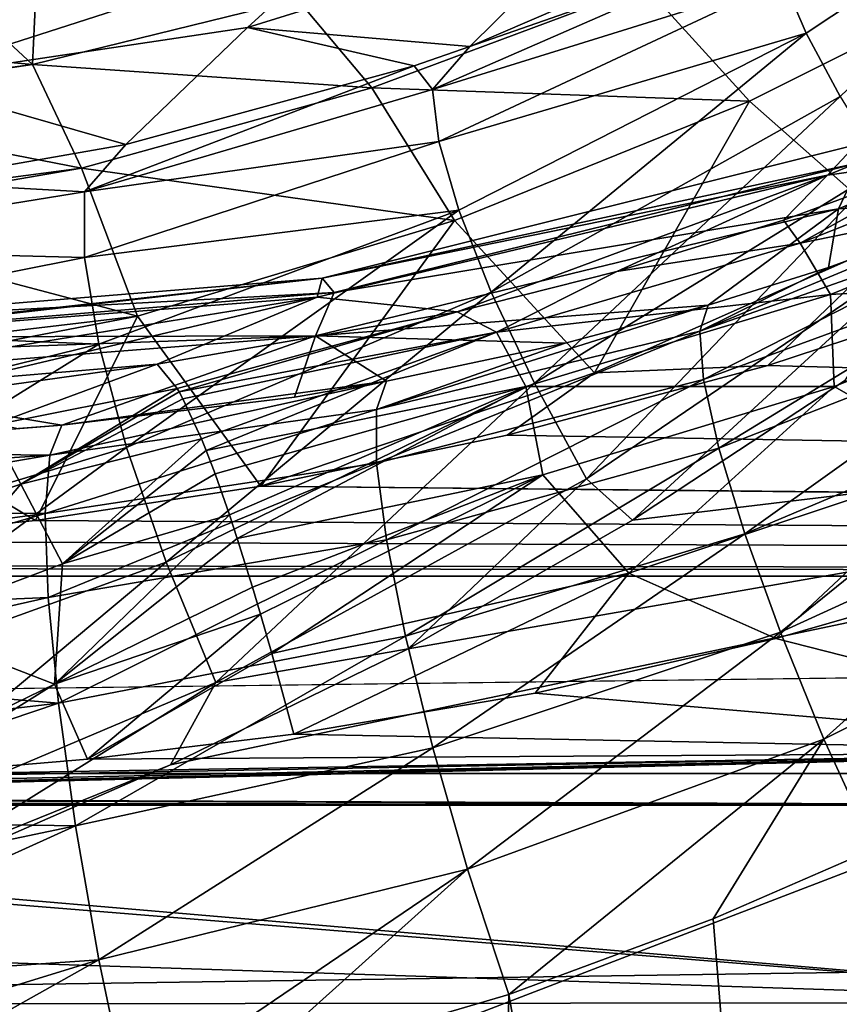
# Model space of a CAD drawing. Header units: metres. Extents: x -90 to 90, y -173 to 74.
# Tile 370 of 564: x -25.5 to -19.91, y 6.45 to 13.17. Entities that reach past the tile are written whole.
import ezdxf

# ---------------------------------------------------------------- set-up
doc = ezdxf.new("R2010")
doc.units = ezdxf.units.M
doc.layers.add('solid_509418', color=7, linetype='CONTINUOUS')
doc.layers.add('solid_509418_01', color=7, linetype='CONTINUOUS')

msp = doc.modelspace()

# ---------------------------------------------------------------- linework, layer by layer
at = {"layer": 'solid_509418'}
for points in [[(-17.885046, 14.568549, -21.708149), (-20.134003, 13.076374, -21.617237), (-20.28899, 13.43721, -21.114841)], [(-19.90204, 12.642999, -22.023434), (-20.134003, 13.076374, -21.617237), (-17.885046, 14.568549, -21.708149)], [(-21.544336, 13.861191, -15.574442), (-20.166368, 13.961264, -19.955563), (-22.429079, 12.984517, -19.558243)], [(-20.359198, 13.707365, -20.541513), (-22.429079, 12.984517, -19.558243), (-20.166368, 13.961264, -19.955563)], [(-23.947535, 13.114267, -15.461255), (-21.544336, 13.861191, -15.574442), (-22.429079, 12.984517, -19.558243)], [(-23.947535, 13.114267, -15.461255), (-23.254099, 13.746729, -11.762051), (-21.544336, 13.861191, -15.574442)], [(-26.320879, 12.758562, -14.886857), (-23.254099, 13.746729, -11.762051), (-23.947535, 13.114267, -15.461255)], [(-26.320879, 12.758562, -14.886857), (-25.613232, 13.380797, -11.097625), (-23.254099, 13.746729, -11.762051)], [(-20.359198, 13.707365, -20.541513), (-22.683025, 12.69101, -20.24766), (-22.429079, 12.984517, -19.558243)], [(-20.28899, 13.43721, -21.114841), (-22.683025, 12.69101, -20.24766), (-20.359198, 13.707365, -20.541513)], [(-20.521544, 12.611627, 15.82106), (-18.657568, 13.546921, 14.801009), (-21.235466, 13.399337, 14.24128)], [(-19.476046, 11.690815, 17.073513), (-18.657568, 13.546921, 14.801009), (-20.521544, 12.611627, 15.82106)], [(-16.678371, 13.469662, 5.710794), (-19.98848, 12.105129, 5.653321), (-19.795254, 12.313708, 0.000024)], [(-19.115881, 12.230465, 9.565127), (-19.98848, 12.105129, 5.653321), (-16.678371, 13.469662, 5.710794)], [(-23.098824, 12.70218, 15.095896), (-21.235466, 13.399337, 14.24128), (-23.605663, 13.308318, 13.338998)], [(-20.521544, 12.611627, 15.82106), (-21.235466, 13.399337, 14.24128), (-23.098824, 12.70218, 15.095896)], [(-20.28899, 13.43721, -21.114841), (-22.640057, 12.33625, -20.921621), (-22.683025, 12.69101, -20.24766)], [(-20.134003, 13.076374, -21.617237), (-22.640057, 12.33625, -20.921621), (-20.28899, 13.43721, -21.114841)], [(-25.414354, 12.86156, 13.986536), (-25.393684, 13.298985, 12.000349), (-25.809879, 13.22699, 12.130486)], [(-25.414354, 12.86156, 13.986536), (-23.605663, 13.308318, 13.338998), (-25.393684, 13.298985, 12.000349)], [(-23.098824, 12.70218, 15.095896), (-23.605663, 13.308318, 13.338998), (-25.414354, 12.86156, 13.986536)], [(-16.531374, 13.303173, -11.068451), (-19.913925, 11.876646, -10.846536), (-18.644096, 11.967398, -16.385197)], [(-19.764093, 12.192523, -5.287879), (-19.913925, 11.876646, -10.846536), (-16.531374, 13.303173, -11.068451)], [(-25.414354, 12.86156, 13.986536), (-25.809879, 13.22699, 12.130486), (-27.377504, 13.042007, 12.494335)], [(-26.320879, 12.758562, -14.886857), (-23.947535, 13.114267, -15.461255), (-24.775951, 12.31555, -19.109449)], [(-24.775951, 12.31555, -19.109449), (-23.947535, 13.114267, -15.461255), (-22.808809, 12.853626, -19.487549)], [(-23.947535, 13.114267, -15.461255), (-22.429079, 12.984517, -19.558243), (-22.808809, 12.853626, -19.487549)], [(-27.291664, 12.611017, 14.332734), (-25.414354, 12.86156, 13.986536), (-27.377504, 13.042007, 12.494335)], [(-20.134003, 13.076374, -21.617237), (-22.504707, 11.867313, -21.507893), (-22.640057, 12.33625, -20.921621)], [(-22.283794, 11.307784, -21.976982), (-22.504707, 11.867313, -21.507893), (-20.134003, 13.076374, -21.617237)], [(-19.90204, 12.642999, -22.023434), (-22.283794, 11.307784, -21.976982), (-20.134003, 13.076374, -21.617237)], [(-22.683025, 12.69101, -20.24766), (-22.808809, 12.853626, -19.487549), (-22.429079, 12.984517, -19.558243)], [(-27.291664, 12.611017, 14.332734), (-27.286781, 12.583342, 14.416749), (-25.414354, 12.86156, 13.986536)], [(-25.078743, 12.153224, 15.773916), (-25.414354, 12.86156, 13.986536), (-27.286781, 12.583342, 14.416749)], [(-25.078743, 12.153224, 15.773916), (-23.098824, 12.70218, 15.095896), (-25.414354, 12.86156, 13.986536)], [(-25.059772, 11.992712, -19.927277), (-24.775951, 12.31555, -19.109449), (-22.808809, 12.853626, -19.487549)], [(-22.683025, 12.69101, -20.24766), (-25.059772, 11.992712, -19.927277), (-22.808809, 12.853626, -19.487549)], [(-26.320879, 12.758562, -14.886857), (-24.775951, 12.31555, -19.109449), (-26.245945, 12.059189, -18.818188)], [(-22.535051, 11.797123, 16.70027), (-23.098824, 12.70218, 15.095896), (-25.078743, 12.153224, 15.773916)], [(-22.640057, 12.33625, -20.921621), (-25.059772, 11.992712, -19.927277), (-22.683025, 12.69101, -20.24766)], [(-22.535051, 11.797123, 16.70027), (-20.521544, 12.611627, 15.82106), (-23.098824, 12.70218, 15.095896)], [(-21.988453, 10.6858, -22.305305), (-22.283794, 11.307784, -21.976982), (-19.90204, 12.642999, -22.023434)], [(-19.604784, 12.158868, -22.313009), (-21.988453, 10.6858, -22.305305), (-19.90204, 12.642999, -22.023434)], [(-27.17127, 11.879259, 16.071411), (-25.078743, 12.153224, 15.773916), (-27.286781, 12.583342, 14.416749)], [(-21.579313, 10.757313, 17.972706), (-20.521544, 12.611627, 15.82106), (-22.535051, 11.797123, 16.70027)], [(-21.579313, 10.757313, 17.972706), (-19.476046, 11.690815, 17.073513), (-20.521544, 12.611627, 15.82106)], [(-18.221937, 12.416777, 10.528819), (-20.175825, 11.642006, 11.436267), (-19.115881, 12.230465, 9.565127)], [(-18.221937, 12.416777, 10.528819), (-18.014025, 12.083391, 11.838702), (-20.175825, 11.642006, 11.436267)], [(-25.059772, 11.992712, -19.927277), (-26.245945, 12.059189, -18.818188), (-24.775951, 12.31555, -19.109449)], [(-22.640057, 12.33625, -20.921621), (-25.058781, 11.54387, -20.714867), (-25.059772, 11.992712, -19.927277)], [(-22.504707, 11.867313, -21.507893), (-25.058781, 11.54387, -20.714867), (-22.640057, 12.33625, -20.921621)], [(-19.98848, 12.105129, 5.653321), (-23.437761, 11.40359, 0.000021), (-19.795254, 12.313708, 0.000024)], [(-19.764093, 12.192523, -5.287879), (-19.795254, 12.313708, 0.000024), (-23.437761, 11.40359, 0.000021)], [(-19.764093, 12.192523, -5.287879), (-23.437761, 11.40359, 0.000021), (-23.354301, 11.304811, -5.258953)], [(-19.764093, 12.192523, -5.287879), (-23.354301, 11.304811, -5.258953), (-19.913925, 11.876646, -10.846536)], [(-19.115881, 12.230465, 9.565127), (-20.28875, 11.799398, 10.096784), (-19.98848, 12.105129, 5.653321)], [(-20.175825, 11.642006, 11.436267), (-20.28875, 11.799398, 10.096784), (-19.115881, 12.230465, 9.565127)], [(-27.17127, 11.879259, 16.071411), (-27.158184, 11.795082, 16.229031), (-25.078743, 12.153224, 15.773916)], [(-24.698042, 11.143394, 17.400082), (-25.078743, 12.153224, 15.773916), (-27.158184, 11.795082, 16.229031)], [(-24.698042, 11.143394, 17.400082), (-22.535051, 11.797123, 16.70027), (-25.078743, 12.153224, 15.773916)], [(-19.98848, 12.105129, 5.653321), (-23.471022, 11.272924, 5.615839), (-23.437761, 11.40359, 0.000021)], [(-22.516783, 11.174187, 10.869137), (-23.471022, 11.272924, 5.615839), (-19.98848, 12.105129, 5.653321)], [(-21.426872, 11.448997, 10.529714), (-22.516783, 11.174187, 10.869137), (-19.98848, 12.105129, 5.653321)], [(-21.633556, 10.032634, -22.476366), (-21.988453, 10.6858, -22.305305), (-19.604784, 12.158868, -22.313009)], [(-19.257198, 11.648314, -22.471416), (-21.633556, 10.032634, -22.476366), (-19.604784, 12.158868, -22.313009)], [(-20.28875, 11.799398, 10.096784), (-21.426872, 11.448997, 10.529714), (-19.98848, 12.105129, 5.653321)], [(-25.059772, 11.992712, -19.927277), (-27.447783, 11.60504, -19.59996), (-26.245945, 12.059189, -18.818188)], [(-20.175825, 11.642006, 11.436267), (-18.014025, 12.083391, 11.838702), (-19.967207, 11.29189, 12.715482)], [(-18.071642, 11.408256, 13.219151), (-19.967207, 11.29189, 12.715482), (-18.014025, 12.083391, 11.838702)], [(-25.058781, 11.54387, -20.714867), (-27.447783, 11.60504, -19.59996), (-25.059772, 11.992712, -19.927277)], [(-20.860146, 11.041249, -16.830061), (-18.644096, 11.967398, -16.385197), (-19.982187, 11.475391, -16.154175)], [(-20.860146, 11.041249, -16.830061), (-18.69973, 11.800821, -17.107445), (-18.644096, 11.967398, -16.385197)], [(-19.913925, 11.876646, -10.846536), (-19.982187, 11.475391, -16.154175), (-18.644096, 11.967398, -16.385197)], [(-22.504707, 11.867313, -21.507893), (-24.961496, 10.952091, -21.394657), (-25.058781, 11.54387, -20.714867)], [(-24.772821, 10.247149, -21.932446), (-24.961496, 10.952091, -21.394657), (-22.504707, 11.867313, -21.507893)], [(-22.283794, 11.307784, -21.976982), (-24.772821, 10.247149, -21.932446), (-22.504707, 11.867313, -21.507893)], [(-19.913925, 11.876646, -10.846536), (-23.483025, 11.009536, -10.658079), (-20.803198, 11.219777, -16.021595)], [(-23.354301, 11.304811, -5.258953), (-23.483025, 11.009536, -10.658079), (-19.913925, 11.876646, -10.846536)], [(-19.913925, 11.876646, -10.846536), (-20.803198, 11.219777, -16.021595), (-19.982187, 11.475391, -16.154175)], [(-27.019495, 10.867563, 17.660875), (-24.698042, 11.143394, 17.400082), (-27.158184, 11.795082, 16.229031)], [(-24.698042, 11.143394, 17.400082), (-23.856607, 9.982255, 18.703842), (-22.535051, 11.797123, 16.70027)], [(-21.579313, 10.757313, 17.972706), (-22.535051, 11.797123, 16.70027), (-23.856607, 9.982255, 18.703842)], [(-20.175825, 11.642006, 11.436267), (-21.426872, 11.448997, 10.529714), (-20.28875, 11.799398, 10.096784)], [(-20.860146, 11.041249, -16.830061), (-20.834448, 10.710688, -17.590858), (-18.69973, 11.800821, -17.107445)], [(-20.834448, 10.710688, -17.590858), (-18.655409, 11.510296, -17.790493), (-18.69973, 11.800821, -17.107445)], [(-20.175825, 11.642006, 11.436267), (-22.248432, 11.035543, 12.147034), (-21.426872, 11.448997, 10.529714)], [(-20.175825, 11.642006, 11.436267), (-19.967207, 11.29189, 12.715482), (-22.248432, 11.035543, 12.147034)], [(-19.257198, 11.648314, -22.471416), (-21.318464, 9.750571, -22.5), (-21.633556, 10.032634, -22.476366)], [(-21.579313, 10.757313, 17.972706), (-20.396393, 10.80591, 17.93577), (-19.476046, 11.690815, 17.073513)], [(-19.257198, 11.648314, -22.471416), (-19.871468, 10.701625, -22.5), (-21.318464, 9.750571, -22.5)], [(-19.476046, 11.690815, 17.073513), (-20.396393, 10.80591, 17.93577), (-18.564163, 11.410231, 17.372232)], [(-25.058781, 11.54387, -20.714867), (-27.505932, 11.0579, -20.508854), (-27.447783, 11.60504, -19.59996)], [(-24.961496, 10.952091, -21.394657), (-27.505932, 11.0579, -20.508854), (-25.058781, 11.54387, -20.714867)], [(-20.834448, 10.710688, -17.590858), (-20.730303, 10.242302, -18.268038), (-18.655409, 11.510296, -17.790493)], [(-20.730303, 10.242302, -18.268038), (-18.52511, 11.10391, -18.39954), (-18.655409, 11.510296, -17.790493)], [(-22.248432, 11.035543, 12.147034), (-22.516783, 11.174187, 10.869137), (-21.426872, 11.448997, 10.529714)], [(-20.860146, 11.041249, -16.830061), (-19.982187, 11.475391, -16.154175), (-20.803198, 11.219777, -16.021595)], [(-27.040361, 11.005395, 5.274846), (-27.157198, 11.1), (-23.437761, 11.40359, 0.000021)], [(-23.354301, 11.304811, -5.258953), (-23.437761, 11.40359, 0.000021), (-27.157198, 11.1)], [(-27.040371, 10.994201, 5.578076), (-27.040361, 11.005395, 5.274846), (-23.437761, 11.40359, 0.000021)], [(-23.471022, 11.272924, 5.615839), (-27.040371, 10.994201, 5.578076), (-23.437761, 11.40359, 0.000021)], [(-18.071642, 11.408256, 13.219151), (-19.943766, 10.662642, 13.997683), (-19.967207, 11.29189, 12.715482)], [(-19.047949, 10.154319, 14.852555), (-19.943766, 10.662642, 13.997683), (-18.071642, 11.408256, 13.219151)], [(-23.354301, 11.304811, -5.258953), (-27.157198, 11.1), (-27.040953, 10.999518, -5.43615)], [(-23.354301, 11.304811, -5.258953), (-27.040953, 10.999518, -5.43615), (-23.483025, 11.009536, -10.658079)], [(-24.502272, 9.464506, -22.301189), (-24.772821, 10.247149, -21.932446), (-22.283794, 11.307784, -21.976982)], [(-21.988453, 10.6858, -22.305305), (-24.502272, 9.464506, -22.301189), (-22.283794, 11.307784, -21.976982)], [(-23.471022, 11.272924, 5.615839), (-27.176409, 10.673621, 11.192391), (-27.040371, 10.994201, 5.578076)], [(-25.867168, 10.707023, 11.247278), (-27.176409, 10.673621, 11.192391), (-23.471022, 11.272924, 5.615839)], [(-24.563206, 10.815056, 11.307651), (-25.867168, 10.707023, 11.247278), (-23.471022, 11.272924, 5.615839)], [(-22.516783, 11.174187, 10.869137), (-24.563206, 10.815056, 11.307651), (-23.471022, 11.272924, 5.615839)], [(-22.248432, 11.035543, 12.147034), (-19.967207, 11.29189, 12.715482), (-22.047153, 10.662698, 13.41113)], [(-19.943766, 10.662642, 13.997683), (-22.047153, 10.662698, 13.41113), (-19.967207, 11.29189, 12.715482)], [(-24.426929, 10.650241, 12.518256), (-24.563206, 10.815056, 11.307651), (-22.516783, 11.174187, 10.869137)], [(-24.426929, 10.650241, 12.518256), (-22.516783, 11.174187, 10.869137), (-24.413378, 10.62688, 12.624308)], [(-22.248432, 11.035543, 12.147034), (-24.413378, 10.62688, 12.624308), (-22.516783, 11.174187, 10.869137)], [(-23.483025, 11.009536, -10.658079), (-21.77928, 10.959527, -15.872013), (-20.803198, 11.219777, -16.021595)], [(-23.066172, 10.50645, -16.581047), (-20.803198, 11.219777, -16.021595), (-21.77928, 10.959527, -15.872013)], [(-23.066172, 10.50645, -16.581047), (-20.860146, 11.041249, -16.830061), (-20.803198, 11.219777, -16.021595)], [(-10.1, 11.1, -22.5), (-71.5, -12.5, -22.5), (-24.472662, 8.080914, -22.5)], [(-10.1, 11.1, -22.5), (-10.1, 0.9, -22.5), (-71.5, -12.5, -22.5)], [(-27.019495, 10.867563, 17.660875), (-26.995548, 10.702145, 17.872589), (-24.698042, 11.143394, 17.400082)], [(-26.995548, 10.702145, 17.872589), (-25.393826, 9.748847, 18.921497), (-24.698042, 11.143394, 17.400082)], [(-24.698042, 11.143394, 17.400082), (-25.393826, 9.748847, 18.921497), (-23.856607, 9.982255, 18.703842)], [(-10.1, 11.1, -22.5), (-24.472662, 8.080914, -22.5), (-22.851238, 8.872692, -22.5)], [(-10.1, 11.1, -22.5), (-22.851238, 8.872692, -22.5), (-21.318464, 9.750571, -22.5)], [(-10.1, 11.1, -22.5), (-21.318464, 9.750571, -22.5), (-19.871468, 10.701625, -22.5)], [(-20.730303, 10.242302, -18.268038), (-20.552921, 9.658536, -18.830425), (-18.52511, 11.10391, -18.39954)], [(-20.552921, 9.658536, -18.830425), (-18.315376, 10.601433, -18.905981), (-18.52511, 11.10391, -18.39954)], [(-24.961496, 10.952091, -21.394657), (-27.470045, 10.335249, -21.2869), (-27.505932, 11.0579, -20.508854)], [(-22.248432, 11.035543, 12.147034), (-24.387487, 10.579538, 12.821289), (-24.413378, 10.62688, 12.624308)], [(-22.248432, 11.035543, 12.147034), (-24.261047, 10.305268, 13.694047), (-24.387487, 10.579538, 12.821289)], [(-22.248432, 11.035543, 12.147034), (-24.229479, 10.227359, 13.892433), (-24.261047, 10.305268, 13.694047)], [(-22.248432, 11.035543, 12.147034), (-22.047153, 10.662698, 13.41113), (-24.229479, 10.227359, 13.892433)], [(-23.066172, 10.50645, -16.581047), (-23.065741, 10.139995, -17.411798), (-20.860146, 11.041249, -16.830061)], [(-23.065741, 10.139995, -17.411798), (-20.834448, 10.710688, -17.590858), (-20.860146, 11.041249, -16.830061)], [(-23.483025, 11.009536, -10.658079), (-27.147692, 10.722144, -10.536712), (-25.214405, 10.399519, -15.402714)], [(-27.067997, 10.879611, -8.049222), (-27.147692, 10.722144, -10.536712), (-23.483025, 11.009536, -10.658079)], [(-27.040953, 10.999518, -5.43615), (-27.067997, 10.879611, -8.049222), (-23.483025, 11.009536, -10.658079)], [(-23.483025, 11.009536, -10.658079), (-25.214405, 10.399519, -15.402714), (-23.625963, 10.591305, -15.609922)], [(-23.483025, 11.009536, -10.658079), (-23.625963, 10.591305, -15.609922), (-22.997271, 10.698831, -15.696342)], [(-23.483025, 11.009536, -10.658079), (-22.997271, 10.698831, -15.696342), (-21.77928, 10.959527, -15.872013)], [(-23.066172, 10.50645, -16.581047), (-21.77928, 10.959527, -15.872013), (-22.997271, 10.698831, -15.696342)], [(-27.341934, 9.473451, -21.894949), (-27.470045, 10.335249, -21.2869), (-24.961496, 10.952091, -21.394657)], [(-24.772821, 10.247149, -21.932446), (-27.341934, 9.473451, -21.894949), (-24.961496, 10.952091, -21.394657)], [(-25.670187, 10.661294, 11.835272), (-25.867168, 10.707023, 11.247278), (-24.563206, 10.815056, 11.307651)], [(-25.705202, 10.395442, 13.118984), (-25.670187, 10.661294, 11.835272), (-24.563206, 10.815056, 11.307651)], [(-25.705202, 10.395442, 13.118984), (-24.563206, 10.815056, 11.307651), (-24.426929, 10.650241, 12.518256)], [(-21.579313, 10.757313, 17.972706), (-23.856607, 9.982255, 18.703842), (-22.17544, 10.330978, 18.378653)], [(-21.579313, 10.757313, 17.972706), (-22.17544, 10.330978, 18.378653), (-20.396393, 10.80591, 17.93577)], [(-27.147692, 10.722144, -10.536712), (-25.509827, 10.376294, -15.365761), (-25.214405, 10.399519, -15.402714)], [(-26.995548, 10.702145, 17.872589), (-26.840694, 9.604694, 19.055922), (-25.393826, 9.748847, 18.921497)], [(-25.296394, 10.194557, -16.356339), (-22.997271, 10.698831, -15.696342), (-25.214405, 10.399519, -15.402714)], [(-25.296394, 10.194557, -16.356339), (-23.066172, 10.50645, -16.581047), (-22.997271, 10.698831, -15.696342)], [(-25.214405, 10.399519, -15.402714), (-22.997271, 10.698831, -15.696342), (-23.625963, 10.591305, -15.609922)], [(-23.065741, 10.139995, -17.411798), (-22.998758, 9.615768, -18.150141), (-20.834448, 10.710688, -17.590858)], [(-22.998758, 9.615768, -18.150141), (-20.730303, 10.242302, -18.268038), (-20.834448, 10.710688, -17.590858)], [(-25.705202, 10.395442, 13.118984), (-24.426929, 10.650241, 12.518256), (-25.492474, 9.995899, 14.234485)], [(-24.426929, 10.650241, 12.518256), (-24.413378, 10.62688, 12.624308), (-25.492474, 9.995899, 14.234485)], [(-24.413378, 10.62688, 12.624308), (-24.387487, 10.579538, 12.821289), (-25.492474, 9.995899, 14.234485)], [(-24.163475, 8.643526, -22.482365), (-24.502272, 9.464506, -22.301189), (-21.988453, 10.6858, -22.305305)], [(-22.047153, 10.662698, 13.41113), (-24.168203, 10.067074, 14.258705), (-24.229479, 10.227359, 13.892433)], [(-22.047153, 10.662698, 13.41113), (-24.069897, 9.7878, 14.800482), (-24.168203, 10.067074, 14.258705)], [(-21.633556, 10.032634, -22.476366), (-24.163475, 8.643526, -22.482365), (-21.988453, 10.6858, -22.305305)], [(-22.047153, 10.662698, 13.41113), (-24.016623, 9.626452, 15.073333), (-24.069897, 9.7878, 14.800482)], [(-21.932083, 10.060083, 14.62431), (-24.016623, 9.626452, 15.073333), (-22.047153, 10.662698, 13.41113)], [(-19.943766, 10.662642, 13.997683), (-21.932083, 10.060083, 14.62431), (-22.047153, 10.662698, 13.41113)], [(-21.344728, 9.389654, 15.600957), (-21.932083, 10.060083, 14.62431), (-19.943766, 10.662642, 13.997683)], [(-19.047949, 10.154319, 14.852555), (-21.344728, 9.389654, 15.600957), (-19.943766, 10.662642, 13.997683)], [(-24.387487, 10.579538, 12.821289), (-24.261047, 10.305268, 13.694047), (-25.492474, 9.995899, 14.234485)], [(-20.552921, 9.658536, -18.830425), (-20.310247, 8.985997, -19.251551), (-18.315376, 10.601433, -18.905981)], [(-20.310247, 8.985997, -19.251551), (-18.035841, 10.026244, -19.285627), (-18.315376, 10.601433, -18.905981)], [(-25.327198, 9.797031, -17.250227), (-23.065741, 10.139995, -17.411798), (-23.066172, 10.50645, -16.581047)], [(-25.296394, 10.194557, -16.356339), (-25.327198, 9.797031, -17.250227), (-23.066172, 10.50645, -16.581047)], [(-27.474039, 10.219579, -15.734701), (-25.214405, 10.399519, -15.402714), (-25.509827, 10.376294, -15.365761)], [(-25.296394, 10.194557, -16.356339), (-25.214405, 10.399519, -15.402714), (-27.474039, 10.219579, -15.734701)], [(-25.705202, 10.395442, 13.118984), (-25.492474, 9.995899, 14.234485), (-26.689926, 9.598121, 14.932677)], [(-25.492474, 9.995899, 14.234485), (-24.261047, 10.305268, 13.694047), (-25.208853, 9.453393, 15.257833)], [(-24.261047, 10.305268, 13.694047), (-24.229479, 10.227359, 13.892433), (-25.208853, 9.453393, 15.257833)], [(-25.296394, 10.194557, -16.356339), (-27.474039, 10.219579, -15.734701), (-27.528641, 10.047534, -16.316452)], [(-27.128063, 8.515867, -22.302422), (-27.341934, 9.473451, -21.894949), (-24.772821, 10.247149, -21.932446)], [(-24.502272, 9.464506, -22.301189), (-27.128063, 8.515867, -22.302422), (-24.772821, 10.247149, -21.932446)], [(-24.229479, 10.227359, 13.892433), (-24.168203, 10.067074, 14.258705), (-25.208853, 9.453393, 15.257833)], [(-22.998758, 9.615768, -18.150141), (-22.868614, 8.958559, -18.762686), (-20.730303, 10.242302, -18.268038)], [(-22.868614, 8.958559, -18.762686), (-20.552921, 9.658536, -18.830425), (-20.730303, 10.242302, -18.268038)], [(-25.296394, 10.194557, -16.356339), (-27.528641, 10.047534, -16.316452), (-27.571028, 9.805474, -16.873739)], [(-25.296394, 10.194557, -16.356339), (-27.571028, 9.805474, -16.873739), (-25.327198, 9.797031, -17.250227)], [(-19.047949, 10.154319, 14.852555), (-20.342035, 8.94436, 16.093954), (-21.344728, 9.389654, 15.600957)], [(-19.047949, 10.154319, 14.852555), (-18.704027, 9.414907, 15.655162), (-20.342035, 8.94436, 16.093954)], [(-25.327198, 9.797031, -17.250227), (-25.306917, 9.224228, -18.043697), (-23.065741, 10.139995, -17.411798)], [(-25.306917, 9.224228, -18.043697), (-22.998758, 9.615768, -18.150141), (-23.065741, 10.139995, -17.411798)], [(-24.168203, 10.067074, 14.258705), (-24.069897, 9.7878, 14.800482), (-25.208853, 9.453393, 15.257833)], [(-21.633556, 10.032634, -22.476366), (-22.851238, 8.872692, -22.5), (-24.163475, 8.643526, -22.482365)], [(-21.932083, 10.060083, 14.62431), (-23.912838, 9.294396, 15.568089), (-24.016623, 9.626452, 15.073333)], [(-21.932083, 10.060083, 14.62431), (-23.857796, 9.109591, 15.812435), (-23.912838, 9.294396, 15.568089)], [(-21.932083, 10.060083, 14.62431), (-23.780592, 8.841012, 16.135767), (-23.857796, 9.109591, 15.812435)], [(-21.344728, 9.389654, 15.600957), (-23.780592, 8.841012, 16.135767), (-21.932083, 10.060083, 14.62431)], [(-21.633556, 10.032634, -22.476366), (-21.318464, 9.750571, -22.5), (-22.851238, 8.872692, -22.5)], [(-20.310247, 8.985997, -19.251551), (-20.013796, 8.256363, -19.512094), (-18.035841, 10.026244, -19.285627)], [(-20.013796, 8.256363, -19.512094), (-17.699953, 9.405882, -19.520628), (-18.035841, 10.026244, -19.285627)], [(-26.689926, 9.598121, 14.932677), (-25.492474, 9.995899, 14.234485), (-26.31344, 9.035618, 15.817788)], [(-25.492474, 9.995899, 14.234485), (-25.208853, 9.453393, 15.257833), (-26.31344, 9.035618, 15.817788)], [(-25.327198, 9.797031, -17.250227), (-27.60136, 9.49657, -17.397854), (-27.620083, 9.126016, -17.88109)], [(-25.327198, 9.797031, -17.250227), (-27.620083, 9.126016, -17.88109), (-25.306917, 9.224228, -18.043697)], [(-25.327198, 9.797031, -17.250227), (-27.571028, 9.805474, -16.873739), (-27.60136, 9.49657, -17.397854)], [(-24.069897, 9.7878, 14.800482), (-24.016623, 9.626452, 15.073333), (-25.263468, 8.632215, 16.337269)], [(-25.208853, 9.453393, 15.257833), (-24.069897, 9.7878, 14.800482), (-25.263468, 8.632215, 16.337269)], [(-25.306917, 9.224228, -18.043697), (-25.236731, 8.502912, -18.701433), (-22.998758, 9.615768, -18.150141)], [(-24.016623, 9.626452, 15.073333), (-23.912838, 9.294396, 15.568089), (-25.263468, 8.632215, 16.337269)], [(-25.236731, 8.502912, -18.701433), (-22.868614, 8.958559, -18.762686), (-22.998758, 9.615768, -18.150141)], [(-22.868614, 8.958559, -18.762686), (-22.680984, 8.197784, -19.220964), (-20.552921, 9.658536, -18.830425)], [(-22.680984, 8.197784, -19.220964), (-20.310247, 8.985997, -19.251551), (-20.552921, 9.658536, -18.830425)], [(-26.839209, 7.510671, -22.488857), (-27.128063, 8.515867, -22.302422), (-24.502272, 9.464506, -22.301189)], [(-24.163475, 8.643526, -22.482365), (-26.839209, 7.510671, -22.488857), (-24.502272, 9.464506, -22.301189)], [(-26.31344, 9.035618, 15.817788), (-25.208853, 9.453393, 15.257833), (-25.263468, 8.632215, 16.337269)], [(-17.299999, 8.168211, 16.817724), (-20.342035, 8.94436, 16.093954), (-18.704027, 9.414907, 15.655162)], [(35.100643, 9.368428, 19.276245), (-35.099857, 9.368428, 19.276245), (-71.5, 8.020932, 20.362175)], [(71.5, 8.020932, 20.362175), (35.100643, 9.368428, 19.276245), (-71.5, 8.020932, 20.362175)], [(-21.344728, 9.389654, 15.600957), (-23.630608, 8.290507, 16.70368), (-23.780592, 8.841012, 16.135767)], [(-21.344728, 9.389654, 15.600957), (-21.983559, 8.570748, 16.442352), (-23.630608, 8.290507, 16.70368)], [(-21.344728, 9.389654, 15.600957), (-20.342035, 8.94436, 16.093954), (-21.983559, 8.570748, 16.442352)], [(-20.013796, 8.256363, -19.512094), (-19.670225, 7.507841, -19.6), (-17.699953, 9.405882, -19.520628)], [(-23.912838, 9.294396, 15.568089), (-23.857796, 9.109591, 15.812435), (-25.263468, 8.632215, 16.337269)], [(-25.306917, 9.224228, -18.043697), (-27.620083, 9.126016, -17.88109), (-27.626654, 8.699448, -18.315969)], [(-25.306917, 9.224228, -18.043697), (-27.626654, 8.699448, -18.315969), (-25.236731, 8.502912, -18.701433)], [(-25.263468, 8.632215, 16.337269), (-23.857796, 9.109591, 15.812435), (-25.038643, 8.118423, 16.864153)], [(-23.857796, 9.109591, 15.812435), (-23.780592, 8.841012, 16.135767), (-25.038643, 8.118423, 16.864153)], [(-26.31344, 9.035618, 15.817788), (-25.263468, 8.632215, 16.337269), (-26.567448, 7.9959, 16.978407)], [(-25.236731, 8.502912, -18.701433), (-25.11957, 7.664856, -19.193203), (-22.868614, 8.958559, -18.762686)], [(-25.11957, 7.664856, -19.193203), (-22.680984, 8.197784, -19.220964), (-22.868614, 8.958559, -18.762686)], [(-22.680984, 8.197784, -19.220964), (-22.444683, 7.368768, -19.504408), (-20.310247, 8.985997, -19.251551)], [(-22.444683, 7.368768, -19.504408), (-20.013796, 8.256363, -19.512094), (-20.310247, 8.985997, -19.251551)], [(-17.299999, 8.168211, 16.817724), (-21.983559, 8.570748, 16.442352), (-20.342035, 8.94436, 16.093954)], [(-24.163475, 8.643526, -22.482365), (-22.851238, 8.872692, -22.5), (-24.472662, 8.080914, -22.5)], [(-23.780592, 8.841012, 16.135767), (-23.630608, 8.290507, 16.70368), (-25.038643, 8.118423, 16.864153)], [(-25.236731, 8.502912, -18.701433), (-27.626654, 8.699448, -18.315969), (-27.620888, 8.222958, -18.695498)], [(-24.163475, 8.643526, -22.482365), (-26.166733, 7.39618, -22.5), (-26.839209, 7.510671, -22.488857)], [(-25.263468, 8.632215, 16.337269), (-26.246939, 8.016735, 16.958977), (-26.567448, 7.9959, 16.978407)], [(-25.263468, 8.632215, 16.337269), (-25.038643, 8.118423, 16.864153), (-26.246939, 8.016735, 16.958977)], [(-24.163475, 8.643526, -22.482365), (-24.472662, 8.080914, -22.5), (-26.166733, 7.39618, -22.5)], [(-17.299999, 8.168211, 16.817724), (-23.630608, 8.290507, 16.70368), (-21.983559, 8.570748, 16.442352)], [(-25.236731, 8.502912, -18.701433), (-27.620888, 8.222958, -18.695498), (-27.602983, 7.704143, -19.014399)], [(-25.236731, 8.502912, -18.701433), (-27.602983, 7.704143, -19.014399), (-25.11957, 7.664856, -19.193203)], [(-17.299999, 8.168211, 16.817724), (-25.038643, 8.118423, 16.864153), (-23.630608, 8.290507, 16.70368)], [(-22.444683, 7.368768, -19.504408), (-22.162493, 6.513192, -19.6), (-20.013796, 8.256363, -19.512094)], [(-20.013796, 8.256363, -19.512094), (-22.162493, 6.513192, -19.6), (-20.76825, 7.029609, -19.6)], [(-20.013796, 8.256363, -19.512094), (-20.76825, 7.029609, -19.6), (-19.670225, 7.507841, -19.6)], [(-17.299999, 8.168211, 16.817724), (-29.916945, 7.856234, 17.108646), (-28.653652, 7.898051, 17.069653)], [(-17.299999, 8.168211, 16.817724), (-17.299999, 7.806185, 17.155319), (-29.916945, 7.856234, 17.108646)], [(-17.299999, 8.168211, 16.817724), (-28.653652, 7.898051, 17.069653), (-28.391586, 7.908675, 17.059746)], [(-17.299999, 8.168211, 16.817724), (-28.391586, 7.908675, 17.059746), (-27.544203, 7.944359, 17.026468)], [(-17.299999, 8.168211, 16.817724), (-27.544203, 7.944359, 17.026468), (-26.567448, 7.9959, 16.978407)], [(-17.299999, 8.168211, 16.817724), (-26.567448, 7.9959, 16.978407), (-26.246939, 8.016735, 16.958977)], [(-17.299999, 8.168211, 16.817724), (-26.246939, 8.016735, 16.958977), (-25.038643, 8.118423, 16.864153)], [(-25.11957, 7.664856, -19.193203), (-24.96092, 6.748483, -19.497364), (-22.680984, 8.197784, -19.220964)], [(-24.96092, 6.748483, -19.497364), (-22.444683, 7.368768, -19.504408), (-22.680984, 8.197784, -19.220964)], [(-71.5, -12.5, -22.5), (-26.166733, 7.39618, -22.5), (-24.472662, 8.080914, -22.5)], [(71.5, 8.020932, 20.362175), (-71.5, 8.020932, 20.362175), (-71.5, 5.898276, 21.535389)], [(71.5, 5.898276, 21.535389), (71.5, 8.020932, 20.362175), (-71.5, 5.898276, 21.535389)], [(-41.382832, 7.24504, 17.637472), (-33.903454, 7.806187, 17.155317), (-17.299999, 6.45878, 18.1943)], [(-33.903454, 7.806187, 17.155317), (-33.023941, 7.806185, 17.155319), (-17.299999, 6.45878, 18.1943)], [(-17.299999, 7.806185, 17.155319), (-33.023941, 7.806185, 17.155319), (-32.069435, 7.816081, 17.14609)], [(-17.299999, 6.45878, 18.1943), (-33.023941, 7.806185, 17.155319), (-17.299999, 7.806185, 17.155319)], [(-17.299999, 7.806185, 17.155319), (-32.069435, 7.816081, 17.14609), (-31.36552, 7.826109, 17.13674)], [(-17.299999, 7.806185, 17.155319), (-31.36552, 7.826109, 17.13674), (-30.202864, 7.849082, 17.115316)], [(-17.299999, 7.806185, 17.155319), (-30.202864, 7.849082, 17.115316), (-29.916945, 7.856234, 17.108646)], [(-25.11957, 7.664856, -19.193203), (-27.602983, 7.704143, -19.014399), (-27.573219, 7.150922, -19.267756)], [(-25.11957, 7.664856, -19.193203), (-27.573219, 7.150922, -19.267756), (-27.531904, 6.571488, -19.451199)], [(-25.11957, 7.664856, -19.193203), (-27.531904, 6.571488, -19.451199), (-24.96092, 6.748483, -19.497364)], [(-19.670225, 7.507841, -19.6), (-20.76825, 7.029609, -19.6), (-19.533642, -8.263, -19.6)], [(-24.96092, 6.748483, -19.497364), (-24.76177, 5.796659, -19.6), (-22.444683, 7.368768, -19.504408)], [(-22.444683, 7.368768, -19.504408), (-24.76177, 5.796659, -19.6), (-23.993605, 5.976684, -19.6)], [(-22.444683, 7.368768, -19.504408), (-23.993605, 5.976684, -19.6), (-22.162493, 6.513192, -19.6)], [(-41.735012, 6.433185, 18.210403), (-41.382832, 7.24504, 17.637472), (-17.299999, 6.45878, 18.1943)], [(-20.76825, 7.029609, -19.6), (-22.162493, 6.513192, -19.6), (-19.533642, -8.263, -19.6)], [(-24.96092, 6.748483, -19.497364), (-27.531904, 6.571488, -19.451199), (-27.479694, 5.974823, -19.562515)], [(-24.96092, 6.748483, -19.497364), (-27.479694, 5.974823, -19.562515), (-27.417301, 5.370053, -19.6)], [(-24.96092, 6.748483, -19.497364), (-27.417301, 5.370053, -19.6), (-24.76177, 5.796659, -19.6)], [(-41.735012, 6.433185, 18.210403), (-17.299999, 6.45878, 18.1943), (-17.299999, 4.936749, 18.966173)], [(-22.162493, 6.513192, -19.6), (-23.993605, 5.976684, -19.6), (-22.396454, -7.601209, -19.6)], [(-22.162493, 6.513192, -19.6), (-22.396454, -7.601209, -19.6), (-19.533642, -8.263, -19.6)]]:
    msp.add_3dface(points, dxfattribs=at)
at = {"layer": 'solid_509418_01'}
for points in [[(-18.564163, 11.410231, 17.372232), (-20.396393, 10.80591, 17.93577), (30.154846, 9.443813, 19.205946)], [(-20.396393, 10.80591, 17.93577), (-22.17544, 10.330978, 18.378653), (30.154846, 9.443813, 19.205946)], [(-22.17544, 10.330978, 18.378653), (-23.856607, 9.982255, 18.703842), (30.154846, 9.443813, 19.205946)], [(-23.856607, 9.982255, 18.703842), (-25.393826, 9.748847, 18.921497), (35.100643, 9.368428, 19.276245)], [(-23.856607, 9.982255, 18.703842), (35.100643, 9.368428, 19.276245), (30.872839, 9.423441, 19.224945)], [(-23.856607, 9.982255, 18.703842), (30.872839, 9.423441, 19.224945), (30.154846, 9.443813, 19.205946)], [(-25.393826, 9.748847, 18.921497), (-26.840694, 9.604694, 19.055922), (35.100643, 9.368428, 19.276245)], [(-26.840694, 9.604694, 19.055922), (-30.181505, 9.442985, 19.206718), (35.100643, 9.368428, 19.276245)], [(-30.878958, 9.423277, 19.225098), (-35.099857, 9.368428, 19.276245), (35.100643, 9.368428, 19.276245)], [(-30.181505, 9.442985, 19.206718), (-30.878958, 9.423277, 19.225098), (35.100643, 9.368428, 19.276245)]]:
    msp.add_3dface(points, dxfattribs=at)

doc.saveas('drawing.dxf')
